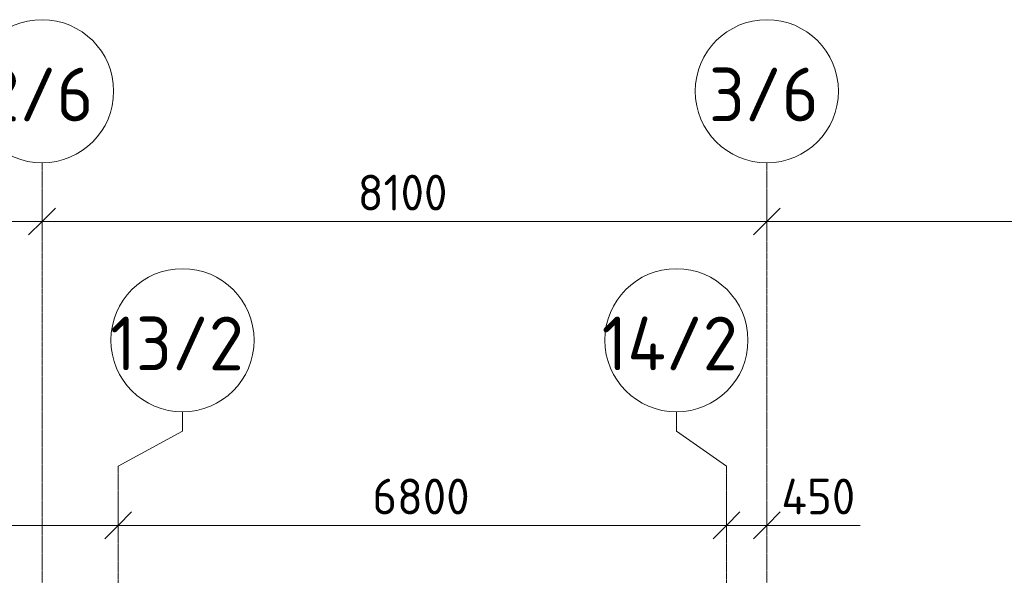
# Model space of a CAD drawing. Header units: millimetres. Extents: x -10358 to 171177, y -7314 to 134351.
# Tile 652 of 671: x 78650 to 89654, y 128142 to 134351. Entities that reach past the tile are written whole.
import ezdxf

# ---------------------------------------------------------------- set-up
doc = ezdxf.new("R2010")
doc.units = ezdxf.units.MM
doc.linetypes.add('4_ Штрихпунктир_ 10 х 2 мм', pattern=[14, 10, -2, 0, -2])
for name, color, linetype, lineweight in [('A-ANNO-DIMS', 7, 'Continuous', 5), ('A-ANNO-DIMS-200', 7, 'Continuous', 5), ('S-GRID', 7, 'Continuous', 5), ('S-GRID-IDEN', 7, 'Continuous', 5)]:
    doc.layers.add(name, color=color, linetype=linetype, lineweight=lineweight)
doc.styles.add('GOST Common_1', font='GOST_Common.ttf', dxfattribs={"height": 600})
doc.styles.add('GOST Common_2', font='GOST_Common.ttf', dxfattribs={"height": 400})
doc.dimstyles.new('2_мм', dxfattribs={"dimscale": 304.8, "dimtxt": 402.285999, "dimasz": 0.984252, "dimexe": 0.656168, "dimexo": 0.984252, "dimgap": 0, "dimtad": 1, "dimdec": 0, "dimdsep": 46, "dimtxsty": 'GOST Common_2', "dimblk1": 'OBLIQUE', "dimblk2": 'OBLIQUE', "dimsah": 1, "dimcen": 0.09, "dimdle": 0.656168, "dimadec": 5, "dimazin": 2, "dimtfac": 1, "dimtdec": 4, "dimtix": 1, "dimtmove": 0, "dimatfit": 3, "dimfxl": 1, "dimtvp": 1, "dimtolj": 1, "dimtzin": 0, "dimarcsym": 2})
doc.dimstyles.new('2_мм_1', dxfattribs={"dimscale": 304.8, "dimtxt": 402.285999, "dimasz": 0.984252, "dimexe": 0.656168, "dimexo": 0.984252, "dimgap": 0, "dimtad": 1, "dimdec": 0, "dimdsep": 46, "dimtxsty": 'GOST Common_2', "dimblk1": 'OBLIQUE', "dimblk2": 'OBLIQUE', "dimsah": 1, "dimcen": 0.09, "dimdle": 0.656168, "dimadec": 5, "dimazin": 2, "dimtfac": 1, "dimtdec": 4, "dimtix": 1, "dimtmove": 1, "dimatfit": 3, "dimfxl": 1, "dimtvp": 1, "dimtolj": 1, "dimtzin": 0, "dimarcsym": 2})

# ---------------------------------------------------------------- blocks, each defined once
blk = doc.blocks.new('Ось сетки - 8_0 мм-31302-Маркировочный план-схема -1 этажа на отм_-5_600')
at = {"layer": 'S-GRID-IDEN'}
blk.add_circle((0, 0), 4, dxfattribs=at)
blk = doc.blocks.new('DIMBLOCK2-Маркировочный план-схема -1 этажа на отм_-5_600')
at = {"layer": 'A-ANNO-DIMS-200'}
for p, q in [((70800, 132008), (70800, 132296)), ((78900, 132008), (78900, 132296)), ((70800, 132096), (78900, 132096)), ((70800, 132096), (70800, 132008)), ((78900, 132096), (78900, 132008))]:
    blk.add_line(p, q, dxfattribs=at)
at = {"layer": 'A-ANNO-DIMS-200', "lineweight": 25}
for p, q in [((70800, 132096), (70950, 132246)), ((78900, 132096), (79050, 132246)), ((70800, 132096), (70650, 131946)), ((78900, 132096), (78750, 131946))]:
    blk.add_line(p, q, dxfattribs=at)
at = {"layer": 'A-ANNO-DIMS-200', "color": 0, "insert": (74328, 132619), "char_height": 400, "width": 1251.86, "attachment_point": 1, "line_spacing_factor": 1.022761, "style": 'GOST Common_2'}
blk.add_mtext('8100', dxfattribs=at)
blk = doc.blocks.new('_Oblique')
at = {"color": 0, "linetype": 'ByBlock', "lineweight": -2}
blk.add_line((-0.5, -0.5), (0.5, 0.5), dxfattribs=at)
blk = doc.blocks.new('DIMBLOCK3-Маркировочный план-схема -1 этажа на отм_-5_600')
at = {"layer": 'A-ANNO-DIMS-200'}
for p, q in [((78900, 132008), (78900, 132296)), ((87000, 132008), (87000, 132296)), ((78900, 132096), (87000, 132096)), ((78900, 132096), (78900, 132008)), ((87000, 132096), (87000, 132008))]:
    blk.add_line(p, q, dxfattribs=at)
at = {"layer": 'A-ANNO-DIMS-200', "lineweight": 25}
for p, q in [((78900, 132096), (79050, 132246)), ((87000, 132096), (87150, 132246)), ((78900, 132096), (78750, 131946)), ((87000, 132096), (86850, 131946))]:
    blk.add_line(p, q, dxfattribs=at)
at = {"layer": 'A-ANNO-DIMS-200', "color": 0, "insert": (82428, 132619), "char_height": 400, "width": 1251.86, "attachment_point": 1, "line_spacing_factor": 1.022761, "style": 'GOST Common_2'}
blk.add_mtext('8100', dxfattribs=at)
blk = doc.blocks.new('DIMBLOCK4-Маркировочный план-схема -1 этажа на отм_-5_600')
at = {"layer": 'A-ANNO-DIMS-200'}
for p, q in [((87000, 132008), (87000, 132296)), ((95100, 132008), (95100, 132296)), ((87000, 132096), (95100, 132096)), ((87000, 132096), (87000, 132008)), ((95100, 132096), (95100, 132008))]:
    blk.add_line(p, q, dxfattribs=at)
at = {"layer": 'A-ANNO-DIMS-200', "lineweight": 25}
for p, q in [((87000, 132096), (87150, 132246)), ((95100, 132096), (95250, 132246)), ((87000, 132096), (86850, 131946)), ((95100, 132096), (94950, 131946))]:
    blk.add_line(p, q, dxfattribs=at)
at = {"layer": 'A-ANNO-DIMS-200', "color": 0, "insert": (90528, 132619), "char_height": 400, "width": 1251.86, "attachment_point": 1, "line_spacing_factor": 1.022761, "style": 'GOST Common_2'}
blk.add_mtext('8100', dxfattribs=at)
blk = doc.blocks.new('DIMBLOCK36-Маркировочный план-схема -1 этажа на отм_-5_600')
at = {"layer": 'A-ANNO-DIMS-200'}
for p, q in [((72670, 128612), (72670, 128900)), ((79750, 128612), (79750, 128900)), ((72670, 128700), (79750, 128700)), ((72670, 128700), (72670, 128612)), ((79750, 128700), (79750, 128612))]:
    blk.add_line(p, q, dxfattribs=at)
at = {"layer": 'A-ANNO-DIMS-200', "lineweight": 25}
for p, q in [((72670, 128700), (72820, 128850)), ((79750, 128700), (79900, 128850)), ((72670, 128700), (72520, 128550)), ((79750, 128700), (79600, 128550))]:
    blk.add_line(p, q, dxfattribs=at)
at = {"layer": 'A-ANNO-DIMS-200', "color": 0, "insert": (75651, 129223), "char_height": 400, "width": 1341.86, "attachment_point": 1, "line_spacing_factor": 1.022761, "style": 'GOST Common_2'}
blk.add_mtext('7080', dxfattribs=at)
blk = doc.blocks.new('DIMBLOCK37-Маркировочный план-схема -1 этажа на отм_-5_600')
at = {"layer": 'A-ANNO-DIMS-200'}
for p, q in [((79750, 128612), (79750, 128900)), ((86550, 128612), (86550, 128900)), ((79750, 128700), (86550, 128700)), ((79750, 128700), (79750, 128612)), ((86550, 128700), (86550, 128612))]:
    blk.add_line(p, q, dxfattribs=at)
at = {"layer": 'A-ANNO-DIMS-200', "lineweight": 25}
for p, q in [((79750, 128700), (79900, 128850)), ((86550, 128700), (86700, 128850)), ((79750, 128700), (79600, 128550)), ((86550, 128700), (86400, 128550))]:
    blk.add_line(p, q, dxfattribs=at)
at = {"layer": 'A-ANNO-DIMS-200', "color": 0, "insert": (82591, 129223), "char_height": 400, "width": 1341.86, "attachment_point": 1, "line_spacing_factor": 1.022761, "style": 'GOST Common_2'}
blk.add_mtext('6800', dxfattribs=at)
blk = doc.blocks.new('DIMBLOCK38-Маркировочный план-схема -1 этажа на отм_-5_600')
at = {"layer": 'A-ANNO-DIMS-200'}
for p, q in [((86550, 128612), (86550, 128900)), ((87000, 128612), (87000, 128900)), ((86550, 128700), (87200, 128700)), ((86550, 128700), (86550, 128612)), ((86962, 128700), (86775, 128700)), ((88042, 128700), (86962, 128700)), ((87000, 128700), (87000, 128612))]:
    blk.add_line(p, q, dxfattribs=at)
at = {"layer": 'A-ANNO-DIMS-200', "lineweight": 25}
for p, q in [((86550, 128700), (86700, 128850)), ((87000, 128700), (87150, 128850)), ((86550, 128700), (86400, 128550)), ((87000, 128700), (86850, 128550))]:
    blk.add_line(p, q, dxfattribs=at)
at = {"layer": 'A-ANNO-DIMS-200', "color": 0, "insert": (87162, 129223), "char_height": 400, "width": 1055.49, "attachment_point": 1, "line_spacing_factor": 1.022761, "style": 'GOST Common_2'}
blk.add_mtext('450', dxfattribs=at)
blk = doc.blocks.new('DIMBLOCK178-Маркировочный план-схема -1 этажа на отм_-5_600')
at = {"layer": 'A-ANNO-DIMS-200'}
for p, q in [((70800, 132008), (70800, 132296)), ((78900, 132008), (78900, 132296)), ((70800, 132096), (78900, 132096)), ((70800, 132096), (70800, 132008)), ((78900, 132096), (78900, 132008))]:
    blk.add_line(p, q, dxfattribs=at)
at = {"layer": 'A-ANNO-DIMS-200', "lineweight": 25}
for p, q in [((70800, 132096), (70950, 132246)), ((78900, 132096), (79050, 132246)), ((70800, 132096), (70650, 131946)), ((78900, 132096), (78750, 131946))]:
    blk.add_line(p, q, dxfattribs=at)
at = {"layer": 'A-ANNO-DIMS-200', "color": 0, "insert": (74328, 132619), "char_height": 400, "width": 1251.86, "attachment_point": 1, "line_spacing_factor": 1.022761, "style": 'GOST Common_2'}
blk.add_mtext('8100', dxfattribs=at)
blk = doc.blocks.new('DIMBLOCK179-Маркировочный план-схема -1 этажа на отм_-5_600')
at = {"layer": 'A-ANNO-DIMS-200'}
for p, q in [((78900, 132008), (78900, 132296)), ((87000, 132008), (87000, 132296)), ((78900, 132096), (87000, 132096)), ((78900, 132096), (78900, 132008)), ((87000, 132096), (87000, 132008))]:
    blk.add_line(p, q, dxfattribs=at)
at = {"layer": 'A-ANNO-DIMS-200', "lineweight": 25}
for p, q in [((78900, 132096), (79050, 132246)), ((87000, 132096), (87150, 132246)), ((78900, 132096), (78750, 131946)), ((87000, 132096), (86850, 131946))]:
    blk.add_line(p, q, dxfattribs=at)
at = {"layer": 'A-ANNO-DIMS-200', "color": 0, "insert": (82428, 132619), "char_height": 400, "width": 1251.86, "attachment_point": 1, "line_spacing_factor": 1.022761, "style": 'GOST Common_2'}
blk.add_mtext('8100', dxfattribs=at)
blk = doc.blocks.new('DIMBLOCK180-Маркировочный план-схема -1 этажа на отм_-5_600')
at = {"layer": 'A-ANNO-DIMS-200'}
for p, q in [((87000, 132008), (87000, 132296)), ((95100, 132008), (95100, 132296)), ((87000, 132096), (95100, 132096)), ((87000, 132096), (87000, 132008)), ((95100, 132096), (95100, 132008))]:
    blk.add_line(p, q, dxfattribs=at)
at = {"layer": 'A-ANNO-DIMS-200', "lineweight": 25}
for p, q in [((87000, 132096), (87150, 132246)), ((95100, 132096), (95250, 132246)), ((87000, 132096), (86850, 131946)), ((95100, 132096), (94950, 131946))]:
    blk.add_line(p, q, dxfattribs=at)
at = {"layer": 'A-ANNO-DIMS-200', "color": 0, "insert": (90528, 132619), "char_height": 400, "width": 1251.86, "attachment_point": 1, "line_spacing_factor": 1.022761, "style": 'GOST Common_2'}
blk.add_mtext('8100', dxfattribs=at)
blk = doc.blocks.new('DIMBLOCK212-Маркировочный план-схема -1 этажа на отм_-5_600')
at = {"layer": 'A-ANNO-DIMS-200'}
for p, q in [((72670, 128612), (72670, 128900)), ((79750, 128612), (79750, 128900)), ((72670, 128700), (79750, 128700)), ((72670, 128700), (72670, 128612)), ((79750, 128700), (79750, 128612))]:
    blk.add_line(p, q, dxfattribs=at)
at = {"layer": 'A-ANNO-DIMS-200', "lineweight": 25}
for p, q in [((72670, 128700), (72820, 128850)), ((79750, 128700), (79900, 128850)), ((72670, 128700), (72520, 128550)), ((79750, 128700), (79600, 128550))]:
    blk.add_line(p, q, dxfattribs=at)
at = {"layer": 'A-ANNO-DIMS-200', "color": 0, "insert": (75651, 129223), "char_height": 400, "width": 1341.86, "attachment_point": 1, "line_spacing_factor": 1.022761, "style": 'GOST Common_2'}
blk.add_mtext('7080', dxfattribs=at)
blk = doc.blocks.new('DIMBLOCK213-Маркировочный план-схема -1 этажа на отм_-5_600')
at = {"layer": 'A-ANNO-DIMS-200'}
for p, q in [((79750, 128612), (79750, 128900)), ((86550, 128612), (86550, 128900)), ((79750, 128700), (86550, 128700)), ((79750, 128700), (79750, 128612)), ((86550, 128700), (86550, 128612))]:
    blk.add_line(p, q, dxfattribs=at)
at = {"layer": 'A-ANNO-DIMS-200', "lineweight": 25}
for p, q in [((79750, 128700), (79900, 128850)), ((86550, 128700), (86700, 128850)), ((79750, 128700), (79600, 128550)), ((86550, 128700), (86400, 128550))]:
    blk.add_line(p, q, dxfattribs=at)
at = {"layer": 'A-ANNO-DIMS-200', "color": 0, "insert": (82591, 129223), "char_height": 400, "width": 1341.86, "attachment_point": 1, "line_spacing_factor": 1.022761, "style": 'GOST Common_2'}
blk.add_mtext('6800', dxfattribs=at)
blk = doc.blocks.new('DIMBLOCK214-Маркировочный план-схема -1 этажа на отм_-5_600')
at = {"layer": 'A-ANNO-DIMS-200'}
for p, q in [((86550, 128612), (86550, 128900)), ((87000, 128612), (87000, 128900)), ((86550, 128700), (87200, 128700)), ((86550, 128700), (86550, 128612)), ((86962, 128700), (86775, 128700)), ((88042, 128700), (86962, 128700)), ((87000, 128700), (87000, 128612))]:
    blk.add_line(p, q, dxfattribs=at)
at = {"layer": 'A-ANNO-DIMS-200', "lineweight": 25}
for p, q in [((86550, 128700), (86700, 128850)), ((87000, 128700), (87150, 128850)), ((86550, 128700), (86400, 128550)), ((87000, 128700), (86850, 128550))]:
    blk.add_line(p, q, dxfattribs=at)
at = {"layer": 'A-ANNO-DIMS-200', "color": 0, "insert": (87162, 129223), "char_height": 400, "width": 1055.49, "attachment_point": 1, "line_spacing_factor": 1.022761, "style": 'GOST Common_2'}
blk.add_mtext('450', dxfattribs=at)

msp = doc.modelspace()

# ---------------------------------------------------------------- linework, layer by layer
at = {"layer": 'S-GRID', "linetype": '4_ Штрихпунктир_ 10 х 2 мм'}
for p, q in [((78900, 103519.5), (78900, 132751)), ((87000, 103519.5), (87000, 132751)), ((79750, 80105), (79750, 129363.6)), ((86550, 80105), (86550, 129363.6))]:
    msp.add_line(p, q, dxfattribs=at)
at = {"layer": 'S-GRID'}
for p, q in [((80469.5, 129751.3), (80469.5, 129968.9)), ((85989.2, 129751.3), (85989.2, 129968.9)), ((79750, 129363.6), (80469.5, 129751.3)), ((86550, 129363.6), (85989.2, 129751.3))]:
    msp.add_line(p, q, dxfattribs=at)

# ---------------------------------------------------------------- block references
at = {"layer": 'S-GRID-IDEN', "xscale": 199.9999999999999, "yscale": 199.9999999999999, "zscale": 199.9999999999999}
for p in [(78900, 133551), (87000, 133551), (80469.5, 130768.9), (85989.2, 130768.9)]:
    msp.add_blockref('Ось сетки - 8_0 мм-31302-Маркировочный план-схема -1 этажа на отм_-5_600', p, dxfattribs=at)

# ---------------------------------------------------------------- texts
at = {"layer": 'S-GRID-IDEN', "char_height": 600, "attachment_point": 1, "style": 'GOST Common_1'}
for s, insert, width in [('2/6', (78257.8, 133815.2), 1539.24), ('3/6', (86351.8, 133815.2), 1555.274), ('13/2', (79662.2, 131033.1), 1940.084), ('14/2', (85154.9, 131033.1), 2004.219)]:
    msp.add_mtext(s, dxfattribs=dict(at, insert=insert, width=width))

# ---------------------------------------------------------------- dimensions: what is measured, and where the dimension line sits
at = {"layer": 'A-ANNO-DIMS'}
for base, p1, p2, override, picture, middle in [((78900, 132096.2), (70800, 132308.4), (78900, 132308.4), {"dimpost": '<>', "dimfxl": 8100}, 'DIMBLOCK2-Маркировочный план-схема -1 этажа на отм_-5_600', (74850, 132296.2)), ((78900, 132096.2), (70800, 132308.4), (78900, 132308.4), {"dimpost": '<>', "dimfxl": 8100}, 'DIMBLOCK178-Маркировочный план-схема -1 этажа на отм_-5_600', (74850, 132296.2)), ((87000, 132096.2), (78900, 132308.4), (87000, 132308.4), {"dimpost": '<>', "dimfxl": 8100}, 'DIMBLOCK3-Маркировочный план-схема -1 этажа на отм_-5_600', (82950, 132296.2)), ((87000, 132096.2), (78900, 132308.4), (87000, 132308.4), {"dimpost": '<>', "dimfxl": 8100}, 'DIMBLOCK179-Маркировочный план-схема -1 этажа на отм_-5_600', (82950, 132296.2)), ((95100, 132096.2), (87000, 132308.4), (95100, 132308.4), {"dimpost": '<>', "dimfxl": 8100}, 'DIMBLOCK4-Маркировочный план-схема -1 этажа на отм_-5_600', (91050, 132296.2)), ((95100, 132096.2), (87000, 132308.4), (95100, 132308.4), {"dimpost": '<>', "dimfxl": 8100}, 'DIMBLOCK180-Маркировочный план-схема -1 этажа на отм_-5_600', (91050, 132296.2)), ((79750, 128699.8), (72670, 128912), (79750, 128912), {"dimpost": '<>', "dimfxl": 7080}, 'DIMBLOCK36-Маркировочный план-схема -1 этажа на отм_-5_600', (76210, 128899.8)), ((79750, 128699.8), (72670, 128912), (79750, 128912), {"dimpost": '<>', "dimfxl": 7080}, 'DIMBLOCK212-Маркировочный план-схема -1 этажа на отм_-5_600', (76210, 128899.8)), ((86550, 128699.8), (79750, 128912), (86550, 128912), {"dimpost": '<>', "dimfxl": 6800}, 'DIMBLOCK37-Маркировочный план-схема -1 этажа на отм_-5_600', (83150, 128899.8)), ((86550, 128699.8), (79750, 128912), (86550, 128912), {"dimpost": '<>', "dimfxl": 6800}, 'DIMBLOCK213-Маркировочный план-схема -1 этажа на отм_-5_600', (83150, 128899.8))]:
    dim = msp.add_linear_dim(base=base, p1=p1, p2=p2, dimstyle='2_мм', override=override, dxfattribs=at)
    dim.commit()
    dim.dimension.update_dxf_attribs({"geometry": picture, "text_midpoint": middle})
for picture in ['DIMBLOCK38-Маркировочный план-схема -1 этажа на отм_-5_600', 'DIMBLOCK214-Маркировочный план-схема -1 этажа на отм_-5_600']:
    dim = msp.add_linear_dim(base=(87000, 128699.8), p1=(86550, 128912), p2=(87000, 128912), dimstyle='2_мм_1', override={"dimpost": '<>', "dimfxl": 450}, dxfattribs=at)
    dim.commit()
    dim.dimension.update_dxf_attribs({"geometry": picture, "text_midpoint": (87690, 128955.9), "dimtype": 160})

doc.saveas('drawing.dxf')
